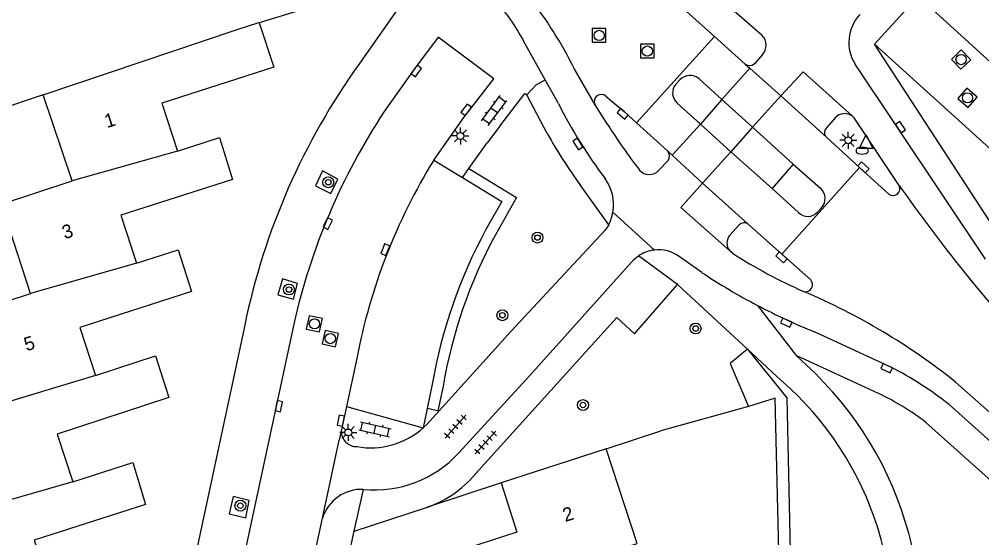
# Model space of a CAD drawing. Extents: x 128000 to 131008, y 398996 to 402500.
# Drawn here: x 128567.7 to 128638.3, y 399868.1 to 399906.1 of the extents above; entities that cross this region are included whole.
import ezdxf

# ---------------------------------------------------------------- set-up
doc = ezdxf.new("R2010")
doc.units = 0
for name, color, linetype in [('gg-afsc-erfafscheiding', 7, 'Continuous'), ('gg-afsc-muur', 7, 'Continuous'), ('gg-anno-huisnummerreeks BGT', 7, 'Continuous'), ('gg-bbg-hoofdgebouw', 7, 'Continuous'), ('gg-bbg-tussenscheiding', 7, 'Continuous'), ('gg-knt-verharding', 7, 'Continuous'), ('gg-knt-verharding nz', 7, 'Continuous'), ('gt-grn-groengrens', 7, 'Continuous'), ('gt-grn-vlakafsluiter', 7, 'Continuous'), ('gt-grn-weggrens', 7, 'Continuous'), ('gt-symb-boom', 7, 'Continuous'), ('gt-symb-brandkraan', 7, 'Continuous'), ('gt-symb-klinker verharding', 7, 'Continuous'), ('gt-symb-kolk', 7, 'Continuous'), ('gt-symb-lichtmast', 7, 'Continuous'), ('gt-symb-rioolschacht', 7, 'Continuous'), ('gt-symb-tegel verharding', 7, 'Continuous'), ('gt-symb-waterafsluiter', 7, 'Continuous')]:
    doc.layers.add(name, color=color, linetype=linetype)

# ---------------------------------------------------------------- blocks, each defined once
blk = doc.blocks.new('gt0-RS')
at = {"layer": 'gt-symb-rioolschacht'}
blk.add_lwpolyline([(-0.5, -0.5), (0.5, -0.5), (0.5, 0.5), (-0.5, 0.5)], close=True, dxfattribs=at)
blk.add_circle((0, 0), 0.375, dxfattribs=at)
blk = doc.blocks.new('gt0-KOLK')
at = {"layer": 'gt-symb-kolk'}
blk.add_lwpolyline([(0, 0), (0.375, 0), (0.375, 0.4), (-0.375, 0.4), (-0.375, 0), (0, 0)], dxfattribs=at)
blk = doc.blocks.new('gt0-BR')
at = {"layer": 'gt-symb-brandkraan'}
for centre, radius, start, end in [((-0.244, 0), 0.206, 107.56694, 252.43307), ((0.599, -2.664), 3, 106.89205, 107.56694), ((0, -0.691), 0.938, 73.10799, 106.89205), ((-0.599, -2.664), 3, 72.43309, 73.10799), ((0.244, 0), 0.206, 287.56695, 72.43309), ((0.599, 2.664), 3, 252.43307, 253.10797), ((0, 0.691), 0.938, 253.10797, 286.89206), ((-0.599, 2.664), 3, 286.89206, 287.56695)]:
    blk.add_arc(centre, radius, start, end, dxfattribs=at)
blk = doc.blocks.new('gt0-WAFSL')
at = {"layer": 'gt-symb-waterafsluiter'}
for p, q in [((-0.5, -0.333), (0, 0.667)), ((0, 0.667), (0.5, -0.333)), ((0.5, -0.333), (-0.5, -0.333))]:
    blk.add_line(p, q, dxfattribs=at)
blk = doc.blocks.new('gt0-LMAST')
at = {"layer": 'gt-symb-lichtmast'}
for p, q in [((-0.182, 0.173), (-0.447, 0.438)), ((-0.005, 0.246), (-0.005, 0.621)), ((0.172, 0.173), (0.437, 0.438)), ((-0.255, -0.004), (-0.63, -0.004)), ((-0.182, -0.181), (-0.447, -0.446)), ((-0.005, -0.254), (-0.005, -0.629)), ((0.437, -0.446), (0.172, -0.181)), ((0.245, -0.004), (0.62, -0.004))]:
    blk.add_line(p, q, dxfattribs=at)
blk.add_circle((-0.005, -0.004), 0.25, dxfattribs=at)
blk = doc.blocks.new('gt0-BOOM')
at = {"layer": 'gt-symb-boom'}
for radius in [0.4, 0.2]:
    blk.add_circle((0, 0), radius, dxfattribs=at)
blk = doc.blocks.new('gt0-KL1')
at = {"layer": 'gt-symb-klinker verharding'}
for p, q in [((-1.15, 0.3), (1.15, 0.3)), ((-1, -0.3), (-1, 0.3)), ((-0.5, 0.3), (-0.5, 0.45)), ((0, -0.3), (0, 0.3)), ((0.5, 0.3), (0.5, 0.45)), ((1, -0.3), (1, 0.3)), ((-1.15, -0.3), (1.15, -0.3)), ((-0.5, -0.45), (-0.5, -0.3)), ((0.5, -0.45), (0.5, -0.3))]:
    blk.add_line(p, q, dxfattribs=at)
blk = doc.blocks.new('gt0-TEG1')
at = {"layer": 'gt-symb-tegel verharding'}
for p, q in [((-1.125, 0), (1.125, 0)), ((-0.9, -0.25), (-0.9, 0.25)), ((-0.45, -0.25), (-0.45, 0.25)), ((0, -0.25), (0, 0.25)), ((0.45, -0.25), (0.45, 0.25)), ((0.9, -0.25), (0.9, 0.25))]:
    blk.add_line(p, q, dxfattribs=at)

msp = doc.modelspace()

# ---------------------------------------------------------------- linework, layer by layer
at = {"layer": 'gg-afsc-erfafscheiding'}
for p, q in [((128596.308, 399909.199), (128585.282, 399905.813)), ((128569.45, 399900.55), (128554.79, 399895.639))]:
    msp.add_line(p, q, dxfattribs=at)
at = {"layer": 'gg-afsc-muur'}
msp.add_line((128610.74, 399874.6), (128614.742, 399875.897), dxfattribs=at)
at = {"layer": 'gg-bbg-hoofdgebouw'}
for p, q in [((128569.45, 399900.55), (128583.683, 399905.318)), ((128583.683, 399905.318), (128585.27, 399905.85)), ((128585.27, 399905.85), (128585.282, 399905.813)), ((128571.571, 399894.226), (128569.45, 399900.55)), ((128610.74, 399874.6), (128603.03, 399872.09))]:
    msp.add_line(p, q, dxfattribs=at)
for points in [[(128585.282, 399905.813), (128586.37, 399902.56), (128578.16, 399899.93), (128579.3, 399896.41)], [(128579.3, 399896.41), (128582.39, 399897.4), (128583.33, 399894.34), (128575.16, 399891.71), (128576.29, 399888.19)], [(128568.532, 399885.97), (128566.4, 399892.519), (128571.571, 399894.226)], [(128576.29, 399888.19), (128579.35, 399889.18), (128580.33, 399886.12), (128572.15, 399883.49), (128573.3, 399879.97)], [(128565.753, 399877.69), (128563.591, 399884.359), (128568.532, 399885.97)], [(128573.3, 399879.97), (128577.69, 399881.4), (128578.67, 399878.35), (128570.49, 399875.67), (128571.63, 399872.17)], [(128609.194, 399866.421), (128613, 399867.65), (128610.74, 399874.6)], [(128571.63, 399872.17), (128576.02, 399873.58), (128576.97, 399870.51), (128568.8, 399867.89), (128569.94, 399864.37)], [(128603.03, 399872.09), (128604.18, 399868.47), (128596.04, 399865.83), (128597.02, 399862.81), (128601.41, 399864.22)]]:
    msp.add_lwpolyline(points, dxfattribs=at)
at = {"layer": 'gg-bbg-tussenscheiding'}
for p, q in [((128579.3, 399896.41), (128571.571, 399894.226)), ((128576.29, 399888.19), (128568.532, 399885.97)), ((128573.3, 399879.97), (128565.753, 399877.69)), ((128571.63, 399872.17), (128563.848, 399869.931))]:
    msp.add_line(p, q, dxfattribs=at)
at = {"layer": 'gg-knt-verharding'}
for p, q in [((128604.747, 399917.333), (128618.683, 399904.805)), ((128596.345, 399908.13), (128592.641, 399902.836)), ((128630.407, 399904.248), (128633.538, 399907.699)), ((128602.488, 399901.716), (128598.408, 399904.76)), ((128618.683, 399904.805), (128612.966, 399898.486)), ((128618.683, 399904.805), (128620.923, 399902.796)), ((128606.259, 399901.645), (128604.813, 399904.241)), ((128639.972, 399889.55), (128630.407, 399904.248)), ((128647.974, 399888.328), (128630.407, 399904.248)), ((128622.189, 399903.487), (128621.605, 399902.824)), ((128620.923, 399902.796), (128621.269, 399902.487)), ((128621.269, 399902.487), (128623.53, 399900.465)), ((128638.54, 399888.489), (128628.984, 399902.79)), ((128607.234, 399899.894), (128606.259, 399901.645)), ((128615.84, 399901.322), (128616.141, 399901.637)), ((128617.547, 399901.707), (128619.223, 399900.2)), ((128606.41, 399897.707), (128604.917, 399900.534)), ((128623.53, 399900.465), (128626.877, 399897.429)), ((128610.855, 399898.333), (128609.924, 399899.817)), ((128617.638, 399898.392), (128615.949, 399899.917)), ((128619.223, 399900.2), (128617.638, 399898.392)), ((128619.223, 399900.2), (128621.466, 399898.171)), ((128602.933, 399898.245), (128602.009, 399897.033)), ((128612.966, 399898.486), (128615.225, 399896.432)), ((128619.883, 399896.352), (128617.638, 399898.392)), ((128627.528, 399898.864), (128626.861, 399898.102)), ((128621.466, 399898.171), (128619.883, 399896.352)), ((128621.466, 399898.171), (128624.449, 399895.447)), ((128600.658, 399895.137), (128602.009, 399897.033)), ((128626.877, 399897.429), (128629.307, 399895.215)), ((128615.577, 399896.107), (128615.225, 399896.432)), ((128617.801, 399894.076), (128615.577, 399896.107)), ((128622.896, 399893.667), (128619.883, 399896.352)), ((128598.094, 399895.759), (128600.193, 399894.484)), ((128615.274, 399895.735), (128614.587, 399895.013)), ((128624.449, 399895.447), (128622.896, 399893.667)), ((128624.449, 399895.447), (128626.461, 399893.676)), ((128600.193, 399894.484), (128600.658, 399895.137)), ((128629.307, 399895.215), (128623.619, 399888.862)), ((128631.446, 399893.265), (128629.307, 399895.215)), ((128621.136, 399891.066), (128617.801, 399894.076)), ((128610.922, 399891.013), (128608.828, 399893.935)), ((128624.828, 399891.908), (128622.896, 399893.667)), ((128614.265, 399889.164), (128611.223, 399891.936)), ((128626.53, 399892.265), (128626.236, 399891.946)), ((128619.81, 399890.258), (128620.485, 399891.006)), ((128623.619, 399888.862), (128621.136, 399891.066)), ((128619.987, 399888.932), (128619.797, 399889.1)), ((128617.735, 399887.522), (128616.08, 399888.684)), ((128625.729, 399886.985), (128623.619, 399888.862)), ((128615.962, 399886.636), (128621.09, 399881.886)), ((128587.832, 399883.735), (128580.601, 399850.047)), ((128631.616, 399880.579), (128626.059, 399883.142)), ((128630.69, 399878.658), (128624.654, 399881.437)), ((128624.654, 399881.437), (128625.393, 399880.749)), ((128597.986, 399879.327), (128597.612, 399877.544)), ((128635.871, 399877.83), (128644.597, 399869.999)), ((128591.696, 399877.691), (128591.31, 399875.877)), ((128591.696, 399877.691), (128597.315, 399876.124)), ((128597.612, 399877.544), (128597.315, 399876.124)), ((128634.175, 399876.526), (128641.474, 399869.971)), ((128591.31, 399875.877), (128591.165, 399875.234)), ((128589.934, 399869.505), (128591.165, 399875.234)), ((128592.268, 399868.565), (128592.943, 399871.616)), ((128592.268, 399868.565), (128597.571, 399870.29)), ((128585.526, 399848.988), (128589.934, 399869.505))]:
    msp.add_line(p, q, dxfattribs=at)
for points in [[(128622.169, 399904.896), (128618.99, 399907.674), (128607.048, 399918.584), (128606.342, 399919.065)], [(128649.229, 399893.558), (128634.075, 399907.326), (128633.538, 399907.699)], [(128598.408, 399904.76), (128596.604, 399902.342), (128594.46, 399899.314)], [(128628.762, 399898.988), (128625.167, 399902.229), (128623.53, 399900.465)], [(128598.094, 399895.759), (128600.3, 399898.879), (128602.488, 399901.716)], [(128602.933, 399898.245), (128604.778, 399900.641), (128604.917, 399900.534)], [(128610.709, 399900.437), (128612.074, 399899.298), (128612.966, 399898.486)], [(128632.226, 399893.889), (128628.921, 399898.845), (128628.762, 399898.988)], [(128589.926, 399894.965), (128589.421, 399893.878), (128590.555, 399893.308), (128591.071, 399894.35), (128589.926, 399894.965)], [(128600.193, 399894.484), (128603.077, 399892.73), (128601.911, 399890.66)], [(128619.797, 399889.1), (128616.214, 399892.274), (128617.801, 399894.076)], [(128610.922, 399891.013), (128610.663, 399890.618), (128603.738, 399883.195), (128597.573, 399876.367), (128597.315, 399876.124)], [(128599.915, 399874.271), (128605.134, 399879.973), (128612.791, 399888.482), (128613.094, 399888.726)], [(128587.007, 399887.063), (128586.671, 399885.878), (128587.804, 399885.567), (128588.103, 399886.705), (128587.007, 399887.063)], [(128601.362, 399873.01), (128611.505, 399884.223), (128612.817, 399883.025), (128615.962, 399886.636)], [(128584.233, 399883.658), (128565.665, 399797.223), (128564.441, 399791.382), (128563.691, 399787.24), (128562.804, 399781.589)], [(128621.09, 399881.886), (128623.256, 399879.88), (128623.985, 399879.24), (128624.691, 399878.568)], [(128583.381, 399871.102), (128583.104, 399869.814), (128584.321, 399869.526), (128584.571, 399870.797), (128583.381, 399871.102)], [(128574.703, 399786.753), (128574.775, 399787.26), (128592.268, 399868.565)]]:
    msp.add_lwpolyline(points, dxfattribs=at)
for centre, radius, start, end in [((128591.204, 399897.318), 15.269, 26.96312, 41.09392), ((128631.511, 399904.378), 2.985, 136.86175, 212.15179), ((128621.458, 399904.181), 1.008, 316.48776, 45.1387), ((128633.635, 399873.431), 50.45, 144.34846, 168.30442), ((128621.247, 399903.217), 0.531, 232.36055, 312.34145), ((128616.879, 399900.979), 0.988, 47.44343, 138.25699), ((128616.603, 399900.674), 1, 139.66385, 229.2084), ((128610.364, 399900.066), 0.506, 47.10061, 209.50338), ((128639.127, 399915.96), 35.711, 206.73704, 217.14434), ((128633.71, 399873.416), 47.024, 146.58218, 167.3237), ((128628.216, 399898.221), 0.941, 54.52941, 136.94694), ((128649.73, 399923.088), 46.087, 212.48836, 217.51195), ((128640.421, 399916.848), 39.027, 209.37078, 215.95215), ((128627.203, 399897.773), 0.474, 136.16622, 226.55759), ((128614.857, 399896.056), 0.526, 322.38393, 45.65877), ((128613.884, 399895.628), 0.934, 220.27779, 318.83141), ((128607.97, 399892.488), 3.299, 350.37041, 35.35683), ((128625.773, 399892.935), 1.011, 318.47355, 47.12569), ((128631.761, 399893.671), 0.514, 232.20621, 25.1134), ((128607.981, 399892.483), 3.287, 333.44705, 350.42957), ((128625.514, 399892.593), 0.97, 224.969, 318.12292), ((128620.842, 399890.697), 0.472, 51.40858, 139.1231), ((128634.132, 399873.155), 36.669, 151.48507, 170.30954), ((128620.474, 399889.671), 0.886, 138.52774, 220.18588), ((128614.561, 399886.588), 2.593, 96.55639, 124.45916), ((128614.557, 399886.595), 2.585, 53.8962, 96.47687), ((128640.575, 399920.962), 38.076, 237.26852, 246.19285), ((128643.703, 399926.771), 47.062, 236.51048, 242.30183), ((128625.346, 399886.629), 0.523, 254.36861, 42.86403), ((128643.662, 399926.687), 46.968, 242.2989, 247.98947), ((128607.926, 399861.639), 25.89, 342.70049, 47.57272), ((128620.498, 399858.703), 24.539, 51.21035, 63.0596), ((128607.875, 399861.616), 23.877, 341.58612, 45.23029), ((128622.376, 399861.154), 19.378, 52.49226, 64.59409), ((128592.45, 399875.889), 1.14, 180.61927, 270.78546), ((128593.463, 399880.471), 5.808, 260.1169, 311.54592), ((128593.769, 399879.929), 8.354, 264.32514, 317.36942), ((128594.936, 399877.964), 8.113, 288.94846, 322.36957), ((128592.804, 399868.614), 3.005, 87.35358, 162.7505)]:
    msp.add_arc(centre, radius, start, end, dxfattribs=at)
at = {"layer": 'gg-knt-verharding nz'}
for p, q in [((128609.924, 399899.817), (128608.385, 399902.472)), ((128619.223, 399900.2), (128621.269, 399902.487)), ((128623.53, 399900.465), (128621.466, 399898.171)), ((128615.577, 399896.107), (128617.638, 399898.392)), ((128617.801, 399894.076), (128619.883, 399896.352)), ((128592.447, 399881.219), (128591.696, 399877.691)), ((128636.35, 399879.488), (128645.684, 399871.206))]:
    msp.add_line(p, q, dxfattribs=at)
msp.add_lwpolyline([(128604.917, 399900.534), (128605.61, 399901.284), (128606.259, 399901.645)], dxfattribs=at)
for centre, radius, start, end in [((128580.927, 399888.813), 30.667, 26.44879, 49.85376), ((128634.94, 399873.082), 43.265, 148.39, 169.15996), ((128725.923, 399959.218), 114.223, 214.88583, 222.76119), ((128606.233, 399841.598), 48.401, 51.52069, 66.92297)]:
    msp.add_arc(centre, radius, start, end, dxfattribs=at)
at = {"layer": 'gt-grn-groengrens'}
msp.add_line((128621.164, 399877.681), (128614.742, 399875.897), dxfattribs=at)
for points in [[(128600.658, 399895.137), (128604.154, 399893.011), (128602.608, 399890.267)], [(128621.09, 399881.886), (128623.971, 399878.329), (128624.253, 399866), (128622.49, 399854.399), (128619.798, 399842.322), (128608.442, 399789.839)], [(128621.09, 399881.886), (128619.816, 399880.854), (128621.164, 399877.681)], [(128598.775, 399879.192), (128598.395, 399877.38), (128597.612, 399877.544)], [(128607.628, 399790.049), (128618.978, 399842.502), (128621.664, 399854.554), (128623.412, 399866.054), (128623.131, 399878.31), (128621.164, 399877.681)]]:
    msp.add_lwpolyline(points, dxfattribs=at)
msp.add_arc((128634.081, 399873.174), 35.815, 151.49293, 170.32613, dxfattribs=at)
at = {"layer": 'gt-grn-vlakafsluiter'}
msp.add_line((128603.03, 399872.09), (128597.571, 399870.29), dxfattribs=at)
at = {"layer": 'gt-grn-weggrens'}
for p, q in [((128615.962, 399886.636), (128613.094, 399888.726)), ((128621.828, 399885.102), (128624.654, 399881.437))]:
    msp.add_line(p, q, dxfattribs=at)

# ---------------------------------------------------------------- block references
at = {"layer": 'gt-symb-boom'}
for p in [(128590.361, 399894.131), (128605.698, 399890.077), (128587.477, 399886.268), (128603.129, 399884.384), (128617.291, 399883.41), (128609.034, 399877.8), (128583.915, 399870.425)]:
    msp.add_blockref('gt0-BOOM', p, dxfattribs=at)
at = {"layer": 'gt-symb-brandkraan'}
msp.add_blockref('gt0-BR', (128629.507, 399896.446), dxfattribs=at)
at = {"layer": 'gt-symb-klinker verharding'}
for p, rotation in [((128602.527, 399899.386), 53.5768216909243), ((128593.791, 399876.02), -12.590950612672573)]:
    msp.add_blockref('gt0-KL1', p, dxfattribs=dict(at, rotation=rotation))
at = {"layer": 'gt-symb-kolk'}
for p, rotation in [((128596.976, 399902.17), 54.68878656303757), ((128600.63, 399899.325), 53.2103003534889), ((128612.074, 399899.298), 138.86038333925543), ((128632.15, 399898.054), -56.25621769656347), ((128608.836, 399897.046), 121.71798721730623), ((128629.457, 399895.078), -42.36271654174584), ((128590.5, 399891.013), 63.050419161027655), ((128594.351, 399889.263), -111.40773994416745), ((128623.715, 399888.777), 138.40868156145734), ((128624.019, 399884.023), 155.35901097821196), ((128631.387, 399880.684), 154.9328902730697), ((128586.932, 399877.674), 77.28466301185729), ((128591.467, 399876.615), 78.86988891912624)]:
    msp.add_blockref('gt0-KOLK', p, dxfattribs=dict(at, rotation=rotation))
at = {"layer": 'gt-symb-lichtmast'}
for p in [(128600.051, 399897.528), (128628.486, 399897.209), (128591.832, 399875.793)]:
    msp.add_blockref('gt0-LMAST', p, dxfattribs=at)
at = {"layer": 'gt-symb-rioolschacht'}
for p in [(128610.219, 399904.893), (128613.752, 399903.745)]:
    msp.add_blockref('gt0-RS', p, dxfattribs=at)
for p, rotation in [((128636.755, 399903.124), 43.622573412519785), ((128637.224, 399900.316), 49.62237024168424), ((128589.343, 399883.75), 77.88123966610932), ((128590.509, 399882.669), 77.88123966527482)]:
    msp.add_blockref('gt0-RS', p, dxfattribs=dict(at, rotation=rotation))
at = {"layer": 'gt-symb-tegel verharding'}
for p, rotation in [((128599.68, 399876.215), 47.919069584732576), ((128601.896, 399875.047), 47.552898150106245)]:
    msp.add_blockref('gt0-TEG1', p, dxfattribs=dict(at, rotation=rotation))
at = {"layer": 'gt-symb-waterafsluiter'}
msp.add_blockref('gt0-WAFSL', (128629.79, 399896.94), dxfattribs=at)

# ---------------------------------------------------------------- texts
at = {"layer": 'gg-anno-huisnummerreeks BGT'}
for s, rotation, p in [('1', 17.9, (128574.141, 399898.096)), ('3', 18.1, (128571.037, 399889.945)), ('5', 17.9, (128568.238, 399881.733)), ('2', 17.6, (128607.731, 399869.221))]:
    msp.add_text(s, height=1, rotation=rotation, dxfattribs=at).set_placement(p)

doc.saveas('drawing.dxf')
